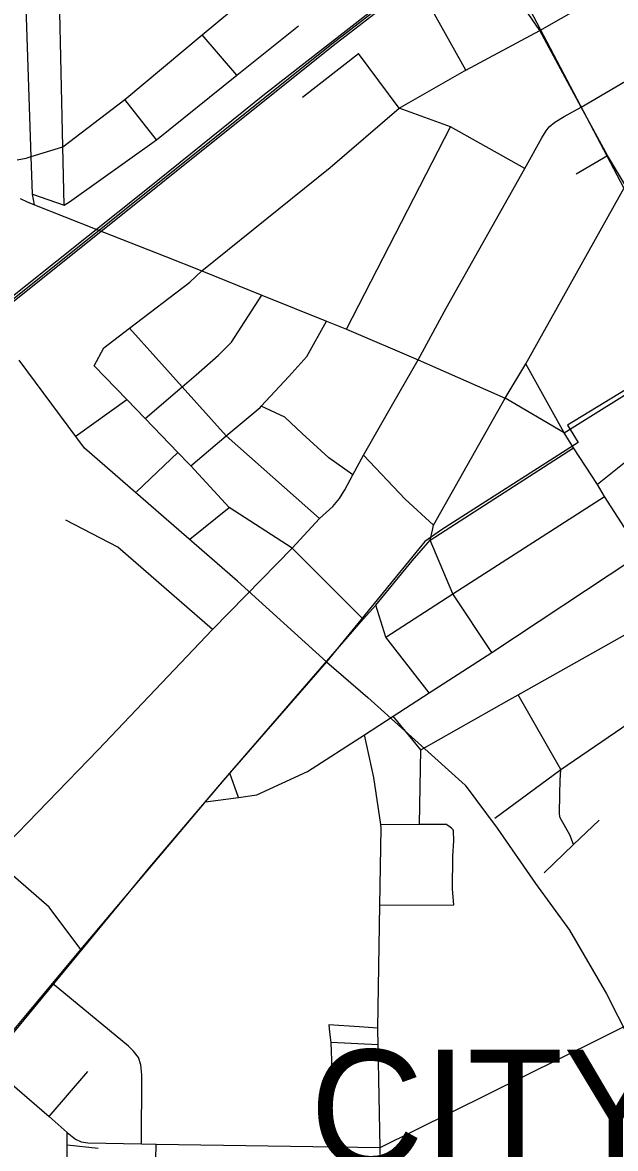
# Model space of a CAD drawing. Extents: x -59 to 82, y -3 to 49.
# Drawn here: x -53.935 to -53.331, y 45.414 to 46.56 of the extents above; entities that cross this region are included whole.
import ezdxf

# ---------------------------------------------------------------- set-up
doc = ezdxf.new("R2010")
doc.units = 0
for name, color, linetype in [('GM_X_City_Street', 7, 'Continuous'), ('GM_X_County_Road', 7, 'Continuous'), ('GM_X_Rail_Line', 7, 'Continuous'), ('GM_X_State_Route', 7, 'Continuous'), ('GM_X_US_Route', 7, 'Continuous'), ('SH_Data', 7, 'Continuous')]:
    doc.layers.add(name, color=color, linetype=linetype)

msp = doc.modelspace()

# ---------------------------------------------------------------- linework, layer by layer
at = {"layer": 'GM_X_City_Street'}
for p, q in [((-53.7518, 46.5475), (-53.6388, 46.6416)), ((-53.4081, 46.5519), (-53.4642, 46.6345)), ((-53.9259, 46.4236), (-53.9328, 46.6225)), ((-53.8938, 46.4334), (-53.8981, 46.6238)), ((-53.4834, 46.5115), (-53.5322, 46.599)), ((-53.4081, 46.5519), (-53.3638, 46.577)), ((-53.7164, 46.5064), (-53.6538, 46.5567)), ((-53.4834, 46.5115), (-53.4081, 46.5519)), ((-53.3657, 46.4741), (-53.4081, 46.5519)), ((-53.8305, 46.4819), (-53.7518, 46.5475)), ((-53.7164, 46.5064), (-53.7518, 46.5475)), ((-53.6497, 46.4842), (-53.5927, 46.5287)), ((-53.5513, 46.473), (-53.5927, 46.5287)), ((-53.7983, 46.4407), (-53.7164, 46.5064)), ((-53.5513, 46.473), (-53.4846, 46.5108)), ((-53.4846, 46.5108), (-53.4834, 46.5115)), ((-53.8938, 46.4334), (-53.8305, 46.4819)), ((-53.7983, 46.4407), (-53.8305, 46.4819)), ((-53.6214, 46.4125), (-53.5513, 46.473)), ((-53.4988, 46.454), (-53.5513, 46.473)), ((-53.6048, 46.2479), (-53.4988, 46.454)), ((-53.4233, 46.4114), (-53.4988, 46.454)), ((-53.8871, 46.3774), (-53.7983, 46.4407)), ((-53.9259, 46.4236), (-53.8938, 46.4334)), ((-53.8924, 46.374), (-53.8938, 46.4334)), ((-53.3711, 46.4059), (-53.3392, 46.4247)), ((-53.9402, 46.4203), (-53.931, 46.4221)), ((-53.931, 46.4221), (-53.9259, 46.4236)), ((-53.9246, 46.3854), (-53.9259, 46.4236)), ((-53.7521, 46.3072), (-53.6214, 46.4125)), ((-53.9246, 46.3854), (-53.8924, 46.374)), ((-53.9225, 46.3746), (-53.9246, 46.3854)), ((-53.8924, 46.374), (-53.8871, 46.3774)), ((-53.7643, 46.2957), (-53.7521, 46.3072)), ((-53.8257, 46.2489), (-53.7643, 46.2957)), ((-53.722, 46.2348), (-53.691, 46.2825)), ((-53.6453, 46.2199), (-53.6251, 46.2561)), ((-53.8518, 46.2289), (-53.8257, 46.2489)), ((-53.7722, 46.1892), (-53.8257, 46.2489)), ((-53.7352, 46.2215), (-53.722, 46.2348)), ((-53.8617, 46.2107), (-53.8518, 46.2289)), ((-53.758, 46.2014), (-53.7352, 46.2215)), ((-53.6634, 46.1998), (-53.6453, 46.2199)), ((-53.8284, 46.1762), (-53.8617, 46.2107)), ((-53.3833, 46.1423), (-53.4223, 46.2125)), ((-53.7722, 46.1892), (-53.758, 46.2014)), ((-53.6917, 46.1693), (-53.6634, 46.1998)), ((-53.8098, 46.1569), (-53.7722, 46.1892)), ((-53.7273, 46.1393), (-53.7722, 46.1892)), ((-53.88, 46.1391), (-53.8284, 46.1762)), ((-53.8098, 46.1569), (-53.8284, 46.1762)), ((-53.7273, 46.1393), (-53.6929, 46.168)), ((-53.6929, 46.168), (-53.6917, 46.1693)), ((-53.6677, 46.1582), (-53.6917, 46.1693)), ((-53.7765, 46.1224), (-53.8098, 46.1569)), ((-53.6501, 46.1415), (-53.6677, 46.1582)), ((-53.7635, 46.1088), (-53.7273, 46.1393)), ((-53.6322, 46.055), (-53.7273, 46.1393)), ((-53.6229, 46.117), (-53.6501, 46.1415)), ((-53.5195, 46.0331), (-53.3735, 46.1272)), ((-53.8187, 46.0821), (-53.7765, 46.1224)), ((-53.7653, 46.1108), (-53.7765, 46.1224)), ((-53.5984, 46.0996), (-53.6229, 46.117)), ((-53.545, 46.0746), (-53.5874, 46.1196)), ((-53.7635, 46.1088), (-53.7653, 46.1108)), ((-53.7245, 46.0662), (-53.7635, 46.1088)), ((-53.5162, 46.0484), (-53.545, 46.0746)), ((-53.4964, 45.9782), (-53.3421, 46.0774)), ((-53.7645, 46.0339), (-53.7245, 46.0662)), ((-53.6601, 46.025), (-53.7245, 46.0662)), ((-53.8378, 46.026), (-53.8907, 46.0534)), ((-53.7413, 45.9419), (-53.8378, 46.026)), ((-53.5877, 45.9526), (-53.6601, 46.025)), ((-53.4964, 45.9782), (-53.5195, 46.0331)), ((-53.5648, 45.9342), (-53.4964, 45.9782)), ((-53.457, 45.9187), (-53.4964, 45.9782)), ((-53.5648, 45.9342), (-53.575, 45.9669)), ((-53.4301, 45.8754), (-53.2698, 45.9659)), ((-53.5206, 45.8775), (-53.5648, 45.9342)), ((-53.4391, 45.8703), (-53.4301, 45.8754)), ((-53.3865, 45.7995), (-53.4301, 45.8754)), ((-53.5292, 45.8194), (-53.4391, 45.8703)), ((-53.5292, 45.8194), (-53.5572, 45.8539)), ((-53.3865, 45.7995), (-53.3105, 45.8513)), ((-53.577, 45.7914), (-53.5866, 45.8347)), ((-53.5305, 45.7438), (-53.5292, 45.8194)), ((-53.7149, 45.7711), (-53.7236, 45.7959)), ((-53.4539, 45.7499), (-53.3865, 45.7995)), ((-53.3871, 45.7883), (-53.3865, 45.7995)), ((-53.57, 45.7436), (-53.577, 45.7914)), ((-53.3876, 45.7748), (-53.3871, 45.7883)), ((-53.388, 45.7539), (-53.3876, 45.7748)), ((-53.3872, 45.7504), (-53.388, 45.7539)), ((-53.3774, 45.733), (-53.3872, 45.7504)), ((-53.5708, 45.6614), (-53.5695, 45.7399)), ((-53.57, 45.7436), (-53.5305, 45.7438)), ((-53.5695, 45.7399), (-53.57, 45.7436)), ((-53.5305, 45.7438), (-53.5036, 45.7439)), ((-53.4994, 45.7409), (-53.5036, 45.7439)), ((-53.498, 45.7398), (-53.4994, 45.7409)), ((-53.4966, 45.7384), (-53.498, 45.7398)), ((-53.4962, 45.7379), (-53.4966, 45.7384)), ((-53.496, 45.7371), (-53.4962, 45.7379)), ((-53.4956, 45.7268), (-53.496, 45.7371)), ((-53.3735, 45.723), (-53.3475, 45.7478)), ((-53.4964, 45.7113), (-53.4956, 45.7268)), ((-53.3735, 45.723), (-53.3774, 45.733)), ((-53.4036, 45.6944), (-53.3735, 45.723)), ((-53.9076, 45.6594), (-53.965, 45.7089)), ((-53.4968, 45.6775), (-53.4964, 45.7113)), ((-53.4957, 45.6616), (-53.4968, 45.6775)), ((-53.8755, 45.6163), (-53.9076, 45.6594)), ((-53.5728, 45.5362), (-53.5708, 45.6614)), ((-53.5708, 45.6614), (-53.4957, 45.6616)), ((-53.8269, 45.5176), (-53.9044, 45.5816)), ((-53.592, 45.5375), (-53.6228, 45.5395)), ((-53.6228, 45.5395), (-53.622, 45.532)), ((-53.622, 45.532), (-53.6208, 45.5215)), ((-53.5728, 45.5362), (-53.592, 45.5375)), ((-53.5728, 45.5351), (-53.5728, 45.5362)), ((-53.5725, 45.5191), (-53.5728, 45.5351)), ((-53.5725, 45.5191), (-53.6208, 45.5215)), ((-53.6208, 45.5215), (-53.6199, 45.4942)), ((-53.5705, 45.4144), (-53.5725, 45.5191)), ((-53.8218, 45.5128), (-53.8269, 45.5176)), ((-53.8167, 45.5062), (-53.8218, 45.5128)), ((-53.8144, 45.4986), (-53.8167, 45.5062)), ((-53.8132, 45.4884), (-53.8144, 45.4986)), ((-53.9078, 45.446), (-53.8681, 45.492)), ((-53.8137, 45.4183), (-53.8132, 45.4884)), ((-53.8893, 45.4174), (-53.8892, 45.43)), ((-53.8903, 45.2158), (-53.8893, 45.4174)), ((-53.8893, 45.4174), (-53.8576, 45.414)), ((-53.7994, 45.38), (-53.7987, 45.4179)), ((-53.5706, 45.4073), (-53.5705, 45.4144))]:
    msp.add_line(p, q, dxfattribs=at)
at = {"layer": 'GM_X_County_Road'}
for p, q in [((-53.3657, 46.4741), (-53.2954, 46.5155)), ((-53.383, 46.4643), (-53.3657, 46.4741)), ((-53.3392, 46.4247), (-53.3657, 46.4741)), ((-53.3926, 46.4586), (-53.383, 46.4643)), ((-53.4059, 46.4428), (-53.4016, 46.4498)), ((-53.4016, 46.4498), (-53.3983, 46.4538)), ((-53.3983, 46.4538), (-53.3926, 46.4586)), ((-53.4233, 46.4114), (-53.4059, 46.4428)), ((-53.3206, 46.394), (-53.3392, 46.4247)), ((-53.5033, 46.2694), (-53.4233, 46.4114)), ((-53.5319, 46.2166), (-53.5033, 46.2694)), ((-53.5576, 46.172), (-53.5319, 46.2166)), ((-53.3833, 46.1423), (-53.4431, 46.1777)), ((-53.3559, 46.1593), (-53.3216, 46.1805)), ((-53.5874, 46.1196), (-53.5576, 46.172)), ((-53.3833, 46.1423), (-53.3559, 46.1593)), ((-53.3735, 46.1272), (-53.3833, 46.1423)), ((-53.2829, 46.143), (-53.3493, 46.0896)), ((-53.3493, 46.0896), (-53.3735, 46.1272)), ((-53.5984, 46.0996), (-53.5874, 46.1196)), ((-53.6067, 46.0843), (-53.5984, 46.0996)), ((-53.612, 46.0755), (-53.6067, 46.0843)), ((-53.3421, 46.0774), (-53.3493, 46.0896)), ((-53.6186, 46.0674), (-53.612, 46.0755)), ((-53.3047, 46.0191), (-53.3421, 46.0774)), ((-53.6322, 46.055), (-53.6186, 46.0674)), ((-53.6601, 46.025), (-53.6322, 46.055)), ((-53.7075, 45.9765), (-53.6601, 46.025)), ((-53.457, 45.9187), (-53.3132, 46.0135)), ((-53.7413, 45.9419), (-53.7075, 45.9765)), ((-53.8577, 45.8195), (-53.7413, 45.9419)), ((-53.5206, 45.8775), (-53.457, 45.9187)), ((-53.5572, 45.8539), (-53.5206, 45.8775)), ((-53.5866, 45.8347), (-53.5572, 45.8539)), ((-53.6446, 45.7974), (-53.5866, 45.8347)), ((-53.965, 45.7089), (-53.8577, 45.8195)), ((-53.6961, 45.7737), (-53.6446, 45.7974)), ((-53.7486, 45.7665), (-53.7149, 45.7711)), ((-53.7149, 45.7711), (-53.6961, 45.7737)), ((-53.3493, 45.5243), (-53.3051, 45.5462)), ((-53.5705, 45.4144), (-53.3493, 45.5243)), ((-53.9714, 45.501), (-53.9078, 45.446)), ((-53.9078, 45.446), (-53.8892, 45.43)), ((-53.8892, 45.43), (-53.8807, 45.423)), ((-53.8807, 45.423), (-53.8751, 45.4204)), ((-53.8751, 45.4204), (-53.8682, 45.4192)), ((-53.8682, 45.4192), (-53.8137, 45.4183)), ((-53.8137, 45.4183), (-53.7987, 45.4179)), ((-53.7987, 45.4179), (-53.5705, 45.4144))]:
    msp.add_line(p, q, dxfattribs=at)
at = {"layer": 'GM_X_Rail_Line'}
for p, q in [((-53.6198, 46.5385), (-53.464, 46.6593)), ((-53.6184, 46.5367), (-53.4626, 46.6575)), ((-53.4628, 46.658), (-53.3226, 46.392)), ((-53.6882, 46.4872), (-53.5312, 46.61)), ((-53.9737, 46.2554), (-53.6198, 46.5385)), ((-53.9723, 46.2536), (-53.6184, 46.5367)), ((-53.8076, 46.391), (-53.6882, 46.4872)), ((-53.9875, 46.2477), (-53.8076, 46.391)), ((-53.8718, 46.1268), (-53.9383, 46.2163)), ((-53.2848, 46.208), (-53.3797, 46.1501)), ((-53.3797, 46.1501), (-53.3688, 46.1324)), ((-53.7159, 45.9914), (-53.8718, 46.1268)), ((-53.3688, 46.1324), (-53.5082, 46.0434)), ((-53.5082, 46.0434), (-53.525, 46.0316)), ((-53.525, 46.0316), (-53.6253, 45.9092)), ((-53.6253, 45.9092), (-53.7159, 45.9914)), ((-53.6253, 45.9092), (-53.7304, 45.7883)), ((-53.6253, 45.9092), (-53.583, 45.8729)), ((-53.583, 45.8729), (-53.4839, 45.7835)), ((-53.7304, 45.7883), (-53.8053, 45.7001)), ((-53.4839, 45.7835), (-53.4515, 45.7397)), ((-53.4515, 45.7397), (-53.4123, 45.6835)), ((-53.8053, 45.7001), (-53.9649, 45.5067)), ((-53.4123, 45.6835), (-53.3777, 45.6358)), ((-53.3777, 45.6358), (-53.3399, 45.5712)), ((-53.3399, 45.5712), (-53.2987, 45.4889))]:
    msp.add_line(p, q, dxfattribs=at)
at = {"layer": 'GM_X_State_Route'}
for p, q in [((-53.9373, 46.3809), (-53.9299, 46.3777)), ((-53.9299, 46.3777), (-53.9225, 46.3746)), ((-53.9225, 46.3746), (-53.8608, 46.3501)), ((-53.8608, 46.3501), (-53.7899, 46.3221)), ((-53.7899, 46.3221), (-53.7521, 46.3072)), ((-53.7521, 46.3072), (-53.691, 46.2825)), ((-53.691, 46.2825), (-53.6251, 46.2561)), ((-53.6251, 46.2561), (-53.6048, 46.2479)), ((-53.6048, 46.2479), (-53.5319, 46.2166)), ((-53.5319, 46.2166), (-53.4431, 46.1777))]:
    msp.add_line(p, q, dxfattribs=at)
at = {"layer": 'GM_X_US_Route'}
for p, q in [((-53.4223, 46.2125), (-53.3206, 46.394)), ((-53.4431, 46.1777), (-53.4223, 46.2125)), ((-53.5162, 46.0484), (-53.4431, 46.1777)), ((-53.5173, 46.0433), (-53.5162, 46.0484)), ((-53.5195, 46.0331), (-53.5173, 46.0433)), ((-53.5379, 46.0119), (-53.5195, 46.0331)), ((-53.575, 45.9669), (-53.5379, 46.0119)), ((-53.5877, 45.9526), (-53.575, 45.9669)), ((-53.7236, 45.7959), (-53.5877, 45.9526)), ((-53.7486, 45.7665), (-53.7236, 45.7959)), ((-53.8755, 45.6163), (-53.7486, 45.7665)), ((-53.9044, 45.5816), (-53.8755, 45.6163)), ((-53.9714, 45.501), (-53.9044, 45.5816))]:
    msp.add_line(p, q, dxfattribs=at)

# ---------------------------------------------------------------- texts
at = {"layer": 'SH_Data'}
msp.add_text('CITY OF', height=0.11985, dxfattribs=at).set_placement((-53.6421, 45.3943))

doc.saveas('drawing.dxf')
